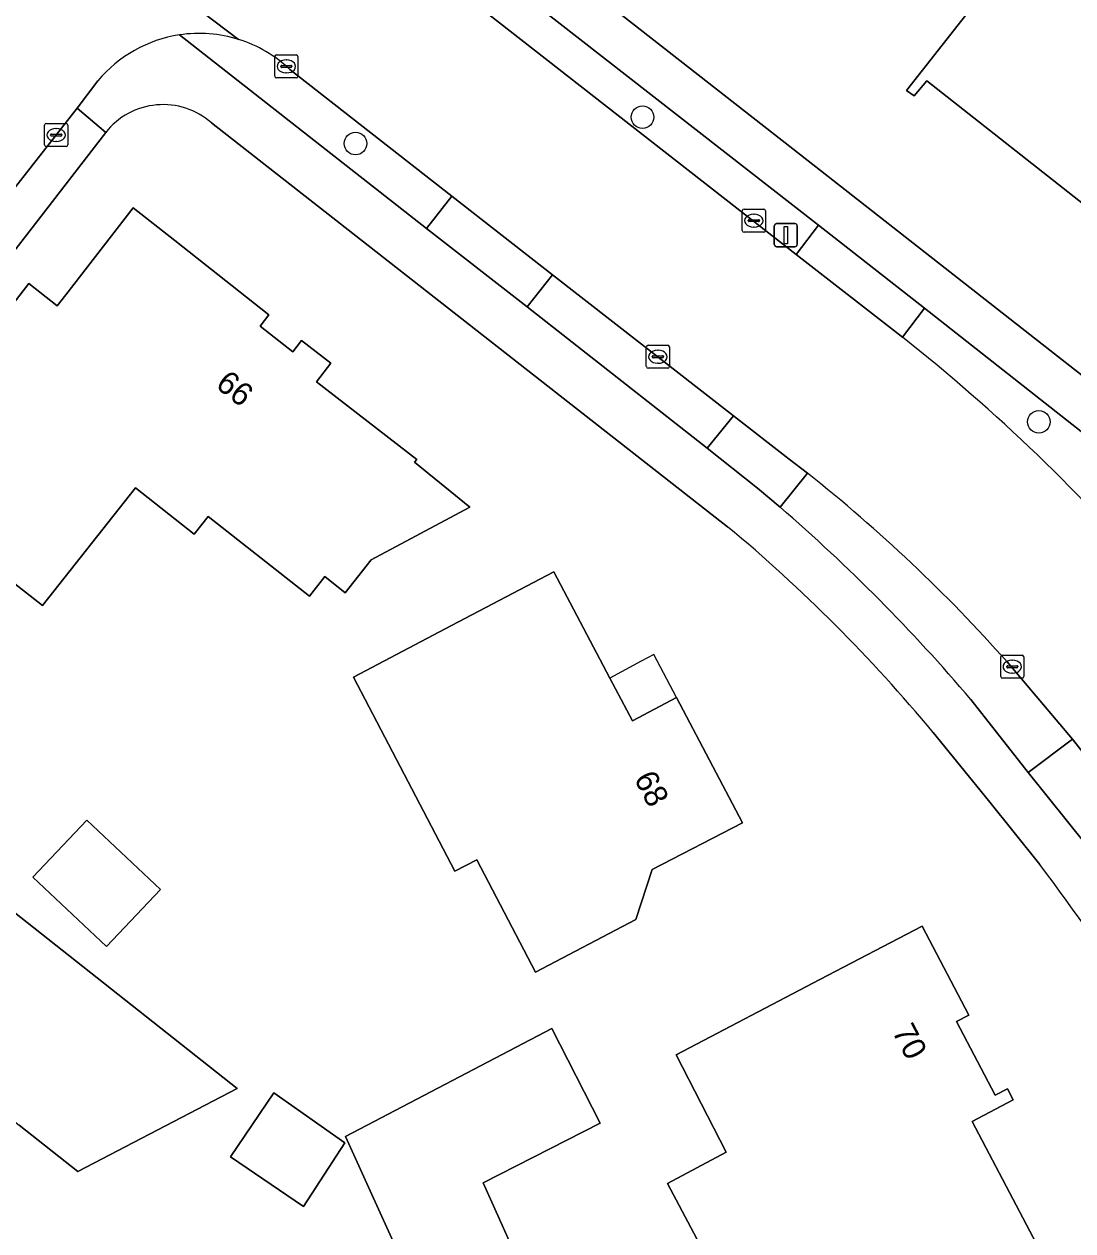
# Model space of a CAD drawing. Extents: x 157320 to 158835, y 386650 to 388491.
# Drawn here: x 158128.8 to 158174.2, y 387102.8 to 387155 of the extents above; entities that cross this region are included whole.
import ezdxf

# ---------------------------------------------------------------- set-up
doc = ezdxf.new("R2010")
doc.units = 0
for name, color, linetype in [('IMGEO_Boom', 7, 'Continuous'), ('IMGEO_Erf', 7, 'Continuous'), ('IMGEO_Groenvoorziening', 7, 'Continuous'), ('IMGEO_Kolk', 7, 'Continuous'), ('IMGEO_Lichtmast', 7, 'Continuous'), ('IMGEO_Pand', 7, 'Continuous'), ('IMGEO_Pand_nummerreeks', 7, 'Continuous'), ('IMGEO_Pand_overbouw', 7, 'Continuous'), ('IMGEO_Rijbaan_lokaal_gesloten', 7, 'Continuous'), ('IMGEO_Voetpad_open', 7, 'Continuous')]:
    doc.layers.add(name, color=color, linetype=linetype)

msp = doc.modelspace()

# ---------------------------------------------------------------- linework, layer by layer
at = {"layer": 'IMGEO_Boom'}
for centre in [(158155.564, 387150.997), (158143.137, 387149.855), (158172.73, 387137.804)]:
    msp.add_circle(centre, 0.489, dxfattribs=at)
at = {"layer": 'IMGEO_Erf'}
for points in [[(158120.564, 387182.122), (158132.982, 387172.403), (158162.416, 387149.364), (158185.407, 387131.357)], [(158159.254, 387133.263), (158136.901, 387150.758)], [(158132.321, 387150.339), (158124.993, 387140.864)], [(158126.202, 387140.194), (158128.988, 387143.794), (158130.222, 387142.833), (158130.593, 387143.31), (158133.517, 387147.067), (158135.312, 387145.654), (158139.393, 387142.441), (158139.004, 387141.947), (158140.418, 387140.833), (158140.807, 387141.327), (158142.077, 387140.338), (158141.447, 387139.541), (158145.792, 387136.175), (158145.696, 387136.053), (158148.084, 387134.109), (158143.817, 387131.827), (158142.697, 387130.402), (158141.81, 387131.099), (158141.15, 387130.259), (158136.758, 387133.702), (158136.157, 387132.936), (158133.607, 387134.95), (158129.579, 387129.849), (158127.63, 387131.364)], [(158172.769, 387118.629), (158170.553, 387121.4), (158168.158, 387124.35)], [(158127.397, 387117.312), (158138.017, 387108.929), (158131.116, 387105.332), (158128.572, 387107.339)]]:
    msp.add_lwpolyline(points, dxfattribs=at)
for points in [[(158178.153, 387166.371), (158185.235, 387160.788), (158179.659, 387153.686), (158187.447, 387147.571), (158186.438, 387146.287), (158183.347, 387142.356), (158182.913, 387142.679), (158181.77, 387141.247), (158179.616, 387142.921), (158179.286, 387142.499), (158178.313, 387143.21), (158177.984, 387142.766), (158177.049, 387143.523), (158177.39, 387143.933), (158174.619, 387146.142), (158175.144, 387146.861), (158167.873, 387152.574), (158167.325, 387151.919), (158166.996, 387152.161), (158170.084, 387156.094)], [(158143.05, 387126.751), (158147.299, 387128.979), (158151.727, 387131.3), (158154.149, 387126.708), (158155.128, 387124.852), (158157.043, 387125.862), (158159.891, 387120.429), (158155.988, 387118.419), (158155.273, 387116.25), (158150.927, 387113.972), (158148.387, 387118.832), (158147.445, 387118.34)], [(158129.168, 387118.081), (158131.503, 387120.557), (158134.688, 387117.554), (158132.354, 387115.078)], [(158156.646, 387104.817), (158159.193, 387106.165), (158157.022, 387110.391), (158163.245, 387113.645), (158167.675, 387115.962), (158169.699, 387112.106), (158169.168, 387111.828), (158170.84, 387108.641), (158171.371, 387108.919), (158171.617, 387108.433), (158169.847, 387107.506), (158172.627, 387102.197), (158168.198, 387099.877), (158163.648, 387097.494), (158161.914, 387100.868), (158159.432, 387099.554)], [(158147.924, 387095.379), (158146.075, 387099.437), (158142.7, 387106.844), (158151.639, 387111.524), (158153.738, 387107.432), (158148.671, 387104.843), (158150.246, 387101.329), (158152.07, 387097.26)], [(158137.725, 387105.964), (158139.606, 387108.738), (158142.675, 387106.571), (158140.881, 387103.823)]]:
    msp.add_lwpolyline(points, close=True, dxfattribs=at)
for centre, radius, start, end in [((158134.811, 387148.365), 3.178, 48.8681, 141.5862), ((158115.452, 387080.601), 68.497, 39.69446, 50.24765), ((158110.195, 387071.005), 78.635, 26.07334, 37.27421)]:
    msp.add_arc(centre, radius, start, end, dxfattribs=at)
at = {"layer": 'IMGEO_Groenvoorziening'}
for points in [[(158163.192, 387146.32), (158146.71, 387159.183), (158145.756, 387157.926), (158162.226, 387145.057)], [(158124.993, 387140.864), (158132.321, 387150.339), (158131.093, 387151.385), (158123.612, 387141.864)], [(158151.667, 387144.177), (158150.575, 387142.788), (158158.363, 387136.664), (158159.509, 387138.067)]]:
    msp.add_lwpolyline(points, close=True, dxfattribs=at)
for points in [[(158135.514, 387154.563), (158146.215, 387146.178), (158147.311, 387147.58), (158140.297, 387153.064)], [(158185.638, 387127.717), (158186.369, 387128.092), (158167.78, 387142.729), (158166.821, 387141.476)], [(158162.709, 387135.578), (158161.524, 387134.108)], [(158169.786, 387125.775), (158172.273, 387122.62), (158174.186, 387124.059), (158171.355, 387127.403)]]:
    msp.add_lwpolyline(points, dxfattribs=at)
for centre, radius, start, end in [((158136.371, 387148.925), 5.703, 72.5732, 98.6431), ((158136.36, 387148.898), 5.732, 46.621, 72.5518), ((158117.059, 387078.603), 80.183, 40.54499, 51.63993), ((158121.225, 387083.044), 66.939, 41.50477, 51.70304), ((158111.969, 387076.713), 75.828, 40.3171, 49.19263)]:
    msp.add_arc(centre, radius, start, end, dxfattribs=at)
at = {"layer": 'IMGEO_Kolk'}
for p, q in [((158139.642, 387152.772), (158139.642, 387153.624)), ((158139.717, 387153.698), (158140.569, 387153.698)), ((158140.643, 387153.624), (158140.643, 387152.772)), ((158139.901, 387153.192), (158139.901, 387153.204)), ((158140.339, 387153.155), (158139.941, 387153.155)), ((158139.944, 387153.241), (158140.342, 387153.241)), ((158140.13, 387153.478), (158140.155, 387153.478)), ((158140.385, 387153.204), (158140.385, 387153.192)), ((158140.569, 387152.698), (158139.717, 387152.698)), ((158140.153, 387152.918), (158140.128, 387152.918)), ((158129.677, 387149.8), (158129.677, 387150.652)), ((158129.752, 387150.726), (158130.604, 387150.726)), ((158130.165, 387150.506), (158130.19, 387150.506)), ((158130.678, 387150.652), (158130.678, 387149.8)), ((158129.936, 387150.22), (158129.936, 387150.232)), ((158130.374, 387150.183), (158129.976, 387150.183)), ((158129.979, 387150.269), (158130.377, 387150.269)), ((158130.188, 387149.946), (158130.163, 387149.946)), ((158130.42, 387150.232), (158130.42, 387150.22)), ((158130.604, 387149.726), (158129.752, 387149.726)), ((158159.888, 387146.091), (158159.888, 387146.943)), ((158159.963, 387147.017), (158160.815, 387147.017)), ((158160.376, 387146.797), (158160.401, 387146.797)), ((158160.889, 387146.943), (158160.889, 387146.091)), ((158160.147, 387146.511), (158160.147, 387146.523)), ((158160.585, 387146.474), (158160.187, 387146.474)), ((158160.19, 387146.56), (158160.588, 387146.56)), ((158160.631, 387146.523), (158160.631, 387146.511)), ((158160.815, 387146.017), (158159.963, 387146.017)), ((158160.399, 387146.237), (158160.374, 387146.237)), ((158155.733, 387140.196), (158155.733, 387141.048)), ((158155.808, 387141.122), (158156.66, 387141.122)), ((158156.734, 387141.048), (158156.734, 387140.196)), ((158155.992, 387140.616), (158155.992, 387140.628)), ((158156.43, 387140.579), (158156.032, 387140.579)), ((158156.035, 387140.665), (158156.433, 387140.665)), ((158156.221, 387140.902), (158156.246, 387140.902)), ((158156.476, 387140.628), (158156.476, 387140.616)), ((158156.66, 387140.122), (158155.808, 387140.122)), ((158156.244, 387140.342), (158156.219, 387140.342)), ((158171.079, 387126.771), (158171.079, 387127.623)), ((158171.154, 387127.697), (158172.006, 387127.697)), ((158171.567, 387127.477), (158171.592, 387127.477)), ((158172.08, 387127.623), (158172.08, 387126.771)), ((158171.338, 387127.191), (158171.338, 387127.203)), ((158171.776, 387127.154), (158171.378, 387127.154)), ((158171.381, 387127.24), (158171.779, 387127.24)), ((158171.59, 387126.917), (158171.565, 387126.917)), ((158171.822, 387127.203), (158171.822, 387127.191)), ((158172.006, 387126.697), (158171.154, 387126.697))]:
    msp.add_line(p, q, dxfattribs=at)
for points in [[(158139.642, 387152.772), (158139.642, 387153.624)], [(158139.717, 387153.698), (158140.569, 387153.698)], [(158140.643, 387153.624), (158140.643, 387152.772)], [(158140.569, 387152.698), (158139.717, 387152.698)], [(158129.677, 387149.8), (158129.677, 387150.652)], [(158129.752, 387150.726), (158130.604, 387150.726)], [(158130.678, 387150.652), (158130.678, 387149.8)], [(158130.604, 387149.726), (158129.752, 387149.726)], [(158159.888, 387146.091), (158159.888, 387146.943)], [(158159.963, 387147.017), (158160.815, 387147.017)], [(158160.889, 387146.943), (158160.889, 387146.091)], [(158160.815, 387146.017), (158159.963, 387146.017)], [(158155.733, 387140.196), (158155.733, 387141.048)], [(158155.808, 387141.122), (158156.66, 387141.122)], [(158156.734, 387141.048), (158156.734, 387140.196)], [(158156.66, 387140.122), (158155.808, 387140.122)], [(158171.079, 387126.771), (158171.079, 387127.623)], [(158171.154, 387127.697), (158172.006, 387127.697)], [(158172.08, 387127.623), (158172.08, 387126.771)], [(158172.006, 387126.697), (158171.154, 387126.697)]]:
    msp.add_lwpolyline(points, dxfattribs=at)
for centre, radius, start, end in [((158139.719, 387153.622), 0.0765, 91.552, 178.448), ((158139.719, 387153.622), 0.0765, 91.552, 178.448), ((158140.567, 387153.622), 0.0765, 1.552, 88.448), ((158140.567, 387153.622), 0.0765, 1.552, 88.448), ((158139.941, 387153.201), 0.0403, 85.8775, 175.7526), ((158139.938, 387153.191), 0.0366, 178.938, 274.7102), ((158140.342, 387153.198), 0.043, 264.8664, 352.4533), ((158140.346, 387153.203), 0.0386, 1.7309, 96.639), ((158139.719, 387152.774), 0.0765, 181.552, 268.448), ((158139.719, 387152.774), 0.0765, 181.552, 268.448), ((158140.567, 387152.774), 0.0765, 271.552, 358.448), ((158140.567, 387152.774), 0.0765, 271.552, 358.448), ((158129.754, 387150.65), 0.0765, 91.552, 178.448), ((158129.754, 387150.65), 0.0765, 91.552, 178.448), ((158130.602, 387150.65), 0.0765, 1.552, 88.448), ((158130.602, 387150.65), 0.0765, 1.552, 88.448), ((158129.976, 387150.229), 0.0403, 85.8775, 175.7526), ((158129.973, 387150.219), 0.0366, 178.938, 274.7102), ((158130.377, 387150.226), 0.043, 264.8664, 352.4533), ((158130.381, 387150.231), 0.0386, 1.7309, 96.639), ((158129.754, 387149.802), 0.0765, 181.552, 268.448), ((158129.754, 387149.802), 0.0765, 181.552, 268.448), ((158130.602, 387149.802), 0.0765, 271.552, 358.448), ((158130.602, 387149.802), 0.0765, 271.552, 358.448), ((158159.965, 387146.941), 0.0765, 91.552, 178.448), ((158159.965, 387146.941), 0.0765, 91.552, 178.448), ((158160.813, 387146.941), 0.0765, 1.552, 88.448), ((158160.813, 387146.941), 0.0765, 1.552, 88.448), ((158160.187, 387146.52), 0.0403, 85.8775, 175.7526), ((158160.184, 387146.51), 0.0366, 178.938, 274.7102), ((158160.588, 387146.517), 0.043, 264.8664, 352.4533), ((158160.592, 387146.522), 0.0386, 1.7309, 96.639), ((158159.965, 387146.093), 0.0765, 181.552, 268.448), ((158159.965, 387146.093), 0.0765, 181.552, 268.448), ((158160.813, 387146.093), 0.0765, 271.552, 358.448), ((158160.813, 387146.093), 0.0765, 271.552, 358.448), ((158155.81, 387141.046), 0.0765, 91.552, 178.448), ((158155.81, 387141.046), 0.0765, 91.552, 178.448), ((158156.658, 387141.046), 0.0765, 1.552, 88.448), ((158156.658, 387141.046), 0.0765, 1.552, 88.448), ((158156.032, 387140.625), 0.0403, 85.8775, 175.7526), ((158156.029, 387140.615), 0.0366, 178.938, 274.7102), ((158156.433, 387140.622), 0.043, 264.8664, 352.4533), ((158156.437, 387140.627), 0.0386, 1.7309, 96.639), ((158155.81, 387140.198), 0.0765, 181.552, 268.448), ((158155.81, 387140.198), 0.0765, 181.552, 268.448), ((158156.658, 387140.198), 0.0765, 271.552, 358.448), ((158156.658, 387140.198), 0.0765, 271.552, 358.448), ((158171.156, 387127.621), 0.0765, 91.552, 178.448), ((158171.156, 387127.621), 0.0765, 91.552, 178.448), ((158172.004, 387127.621), 0.0765, 1.552, 88.448), ((158172.004, 387127.621), 0.0765, 1.552, 88.448), ((158171.378, 387127.2), 0.0403, 85.8775, 175.7526), ((158171.375, 387127.19), 0.0366, 178.938, 274.7102), ((158171.779, 387127.197), 0.043, 264.8664, 352.4533), ((158171.783, 387127.202), 0.0386, 1.7309, 96.639), ((158171.156, 387126.773), 0.0765, 181.552, 268.448), ((158171.156, 387126.773), 0.0765, 181.552, 268.448), ((158172.004, 387126.773), 0.0765, 271.552, 358.448), ((158172.004, 387126.773), 0.0765, 271.552, 358.448)]:
    msp.add_arc(centre, radius, start, end, dxfattribs=at)
for centre, major_axis, ratio, start_param, end_param in [((158140.129, 387153.198), (-0.387, 0.002), 0.722429, 4.712389, 7.853982), ((158140.154, 387153.198), (-0.39, 0.002), 0.717154, 1.570796, 4.712389), ((158130.164, 387150.226), (-0.387, 0.002), 0.722429, 4.712389, 7.853982), ((158130.189, 387150.226), (-0.39, 0.002), 0.717154, 1.570796, 4.712389), ((158160.375, 387146.517), (-0.387, 0.002), 0.722429, 4.712389, 7.853982), ((158160.4, 387146.517), (-0.39, 0.002), 0.717154, 1.570796, 4.712389), ((158156.22, 387140.622), (-0.387, 0.002), 0.722429, 4.712389, 7.853982), ((158156.245, 387140.622), (-0.39, 0.002), 0.717154, 1.570796, 4.712389), ((158171.566, 387127.197), (-0.387, 0.002), 0.722429, 4.712389, 7.853982), ((158171.591, 387127.197), (-0.39, 0.002), 0.717154, 1.570796, 4.712389)]:
    msp.add_ellipse(centre, major_axis=major_axis, ratio=ratio, start_param=start_param, end_param=end_param, dxfattribs=at)
at = {"layer": 'IMGEO_Lichtmast'}
for p, q in [((158161.276, 387145.489), (158161.276, 387146.289)), ((158161.276, 387146.289), (158161.276, 387145.489)), ((158161.376, 387146.389), (158162.166, 387146.389)), ((158162.166, 387146.389), (158161.376, 387146.389)), ((158162.266, 387146.289), (158162.266, 387145.489)), ((158162.266, 387145.489), (158162.266, 387146.289)), ((158162.166, 387145.389), (158161.376, 387145.389)), ((158161.376, 387145.389), (158162.166, 387145.389))]:
    msp.add_line(p, q, dxfattribs=at)
msp.add_lwpolyline([(158161.696, 387146.264), (158161.846, 387146.264), (158161.846, 387145.514), (158161.696, 387145.514), (158161.696, 387146.264)], dxfattribs=at)
for centre, start, end in [((158161.376, 387146.289), 90, 180), ((158161.376, 387146.289), 90, 180), ((158162.166, 387146.289), 0, 90), ((158162.166, 387146.289), 360, 90), ((158161.376, 387145.489), 180, 270), ((158161.376, 387145.489), 180, 270), ((158162.166, 387145.489), 270, 0), ((158162.166, 387145.489), 270, 0)]:
    msp.add_arc(centre, 0.1, start, end, dxfattribs=at)
at = {"layer": 'IMGEO_Pand'}
for points in [[(158170.084, 387156.094), (158166.996, 387152.161), (158167.325, 387151.919), (158167.873, 387152.574), (158175.144, 387146.861), (158174.619, 387146.142), (158177.39, 387143.933), (158177.049, 387143.523), (158177.984, 387142.766), (158178.313, 387143.21), (158179.286, 387142.499), (158179.616, 387142.921), (158181.77, 387141.247), (158182.913, 387142.679), (158183.347, 387142.356), (158186.438, 387146.287), (158187.447, 387147.571), (158179.659, 387153.686), (158185.235, 387160.788), (158178.153, 387166.371)], [(158157.043, 387125.862), (158155.128, 387124.852), (158154.149, 387126.708), (158151.727, 387131.3), (158147.299, 387128.979), (158143.05, 387126.751), (158147.445, 387118.34), (158148.387, 387118.832), (158150.927, 387113.972), (158155.273, 387116.25), (158155.988, 387118.419), (158159.891, 387120.429)], [(158132.354, 387115.078), (158134.688, 387117.554), (158131.503, 387120.557), (158129.168, 387118.081)], [(158127.397, 387117.312), (158125.049, 387114.336), (158124.668, 387113.854), (158123.321, 387112.146), (158122.999, 387111.738), (158128.572, 387107.339), (158131.116, 387105.332), (158138.017, 387108.929)], [(158169.847, 387107.506), (158171.617, 387108.433), (158171.371, 387108.919), (158170.84, 387108.641), (158169.168, 387111.828), (158169.699, 387112.106), (158167.675, 387115.962), (158163.245, 387113.645), (158157.022, 387110.391), (158159.193, 387106.165), (158156.646, 387104.817), (158159.432, 387099.554), (158161.914, 387100.868), (158163.648, 387097.494), (158168.198, 387099.877), (158172.627, 387102.197)], [(158153.738, 387107.432), (158151.639, 387111.524), (158142.7, 387106.844), (158146.075, 387099.437), (158147.924, 387095.379), (158152.07, 387097.26), (158150.246, 387101.329), (158148.671, 387104.843)], [(158142.675, 387106.571), (158139.606, 387108.738), (158137.725, 387105.964), (158140.881, 387103.823)]]:
    msp.add_lwpolyline(points, close=True, dxfattribs=at)
msp.add_lwpolyline([(158127.63, 387131.364), (158129.579, 387129.849), (158133.607, 387134.95), (158136.157, 387132.936), (158136.758, 387133.702), (158141.15, 387130.259), (158141.81, 387131.099), (158142.697, 387130.402), (158143.817, 387131.827), (158148.084, 387134.109), (158145.696, 387136.053), (158145.792, 387136.175), (158141.447, 387139.541), (158142.077, 387140.338), (158140.807, 387141.327), (158140.418, 387140.833), (158139.004, 387141.947), (158139.393, 387142.441), (158135.312, 387145.654), (158133.517, 387147.067), (158130.593, 387143.31), (158130.222, 387142.833), (158128.988, 387143.794), (158126.202, 387140.194)], dxfattribs=at)
at = {"layer": 'IMGEO_Pand_overbouw'}
msp.add_lwpolyline([(158154.149, 387126.708), (158155.128, 387124.852), (158157.043, 387125.862), (158156.209, 387127.454), (158156.065, 387127.729), (158155.509, 387127.433)], close=True, dxfattribs=at)
at = {"layer": 'IMGEO_Rijbaan_lokaal_gesloten'}
for points in [[(158166.821, 387141.476), (158162.226, 387145.057), (158145.756, 387157.926), (158142.441, 387160.515), (158130.798, 387169.613), (158130.457, 387169.879), (158129.613, 387170.549), (158125.293, 387173.914), (158122.174, 387176.354), (158116.422, 387180.871), (158115.735, 387181.41), (158111.153, 387175.841), (158113.977, 387173.634), (158126.324, 387163.897), (158126.702, 387163.599)], [(158128.042, 387161.97), (158138.079, 387154.366)], [(158138.079, 387154.366), (158128.042, 387161.97)], [(158140.297, 387153.064), (158147.311, 387147.58), (158151.667, 387144.177), (158159.509, 387138.067), (158161.92, 387136.191), (158162.709, 387135.578)], [(158122.993, 387141.076), (158123.612, 387141.864), (158131.093, 387151.385), (158131.985, 387152.577)], [(158171.355, 387127.403), (158174.186, 387124.059), (158176.668, 387120.879)]]:
    msp.add_lwpolyline(points, dxfattribs=at)
for centre, radius, start, end in [((158136.371, 387148.925), 5.703, 72.5732, 98.6431), ((158136.372, 387148.91), 5.718, 98.6298, 140.1088), ((158136.36, 387148.898), 5.732, 46.621, 72.5518), ((158117.059, 387078.603), 80.183, 40.54499, 51.63993), ((158121.225, 387083.044), 66.939, 41.50477, 51.70304)]:
    msp.add_arc(centre, radius, start, end, dxfattribs=at)
at = {"layer": 'IMGEO_Voetpad_open'}
for points in [[(158078.059, 387212.761), (158093.932, 387200.386), (158096.631, 387198.279), (158100.214, 387195.488), (158105.993, 387190.987), (158110.765, 387187.271), (158113.821, 387184.89), (158117.456, 387182.04), (158123.126, 387177.595), (158126.265, 387175.145), (158130.559, 387171.787), (158131.398, 387171.136), (158131.766, 387170.849), (158143.406, 387161.763), (158146.71, 387159.183), (158163.192, 387146.32), (158167.78, 387142.729), (158186.369, 387128.092), (158188.327, 387129.07), (158185.407, 387131.357), (158162.416, 387149.364), (158132.982, 387172.403)], [(158161.524, 387134.108), (158160.55, 387134.927), (158158.363, 387136.664), (158150.575, 387142.788), (158146.215, 387146.178), (158135.514, 387154.563)], [(158131.985, 387152.577), (158131.093, 387151.385), (158132.321, 387150.339)], [(158136.901, 387150.758), (158159.254, 387133.263)], [(158174.799, 387119.463), (158172.273, 387122.62), (158169.786, 387125.775)], [(158168.158, 387124.35), (158170.553, 387121.4), (158172.769, 387118.629)]]:
    msp.add_lwpolyline(points, dxfattribs=at)
for points in [[(158147.311, 387147.58), (158146.215, 387146.178), (158150.575, 387142.788), (158151.667, 387144.177)], [(158167.78, 387142.729), (158163.192, 387146.32), (158162.226, 387145.057), (158166.821, 387141.476)], [(158158.363, 387136.664), (158160.55, 387134.927), (158161.524, 387134.108), (158162.709, 387135.578), (158161.92, 387136.191), (158159.509, 387138.067)], [(158174.186, 387124.059), (158172.273, 387122.62), (158174.799, 387119.463), (158176.668, 387120.879)]]:
    msp.add_lwpolyline(points, close=True, dxfattribs=at)
for centre, radius, start, end in [((158136.372, 387148.91), 5.718, 98.6298, 140.1088), ((158134.811, 387148.365), 3.178, 48.8681, 141.5862), ((158111.969, 387076.713), 75.828, 40.3171, 49.19263), ((158115.452, 387080.601), 68.497, 39.69446, 50.24765), ((158110.195, 387071.005), 78.635, 26.07334, 37.27421)]:
    msp.add_arc(centre, radius, start, end, dxfattribs=at)

# ---------------------------------------------------------------- texts
at = {"layer": 'IMGEO_Pand_nummerreeks'}
for s, rotation, p in [('66', 321.7665, (158137.031, 387139.325)), ('68', 297.6622, (158155.18, 387122.352)), ('70', 297.6335, (158166.359, 387111.405))]:
    msp.add_text(s, height=1, rotation=rotation, dxfattribs=at).set_placement(p)

doc.saveas('drawing.dxf')
